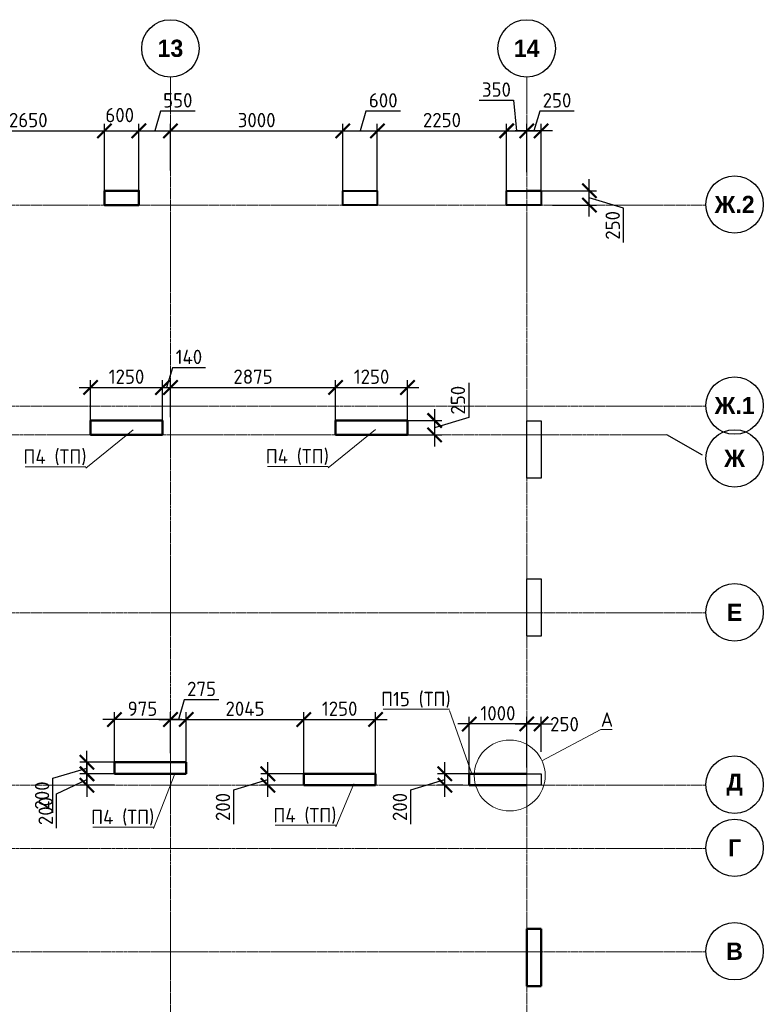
# Model space of a CAD drawing. Header units: millimetres. Extents: x 247266 to 730847, y -636031 to 10052.
# Tile 317 of 330: x 497202 to 510144, y -45904 to -28763. Entities that reach past the tile are written whole.
import ezdxf

# ---------------------------------------------------------------- set-up
doc = ezdxf.new("R2010")
doc.units = ezdxf.units.MM
doc.linetypes.add('______5', pattern=[1100, 800, -100, 100, -100])
doc.linetypes.add('осевая', pattern=[50.8, 31.75, -6.35, 6.35, -6.35])
for name, color, linetype, lineweight in [('Конструкции 0.5', 7, 'Continuous', 50), ('Надписи', 7, 'Continuous', 18), ('Оси', 7, '______5', 18)]:
    doc.layers.add(name, color=color, linetype=linetype, lineweight=lineweight)
doc.layers.add('РАЗМЕРЫ', color=7, linetype='Continuous')
doc.styles.add('Century Gothic', font='GOTHIC.TTF')
doc.styles.add('GOST-2.304_Type-B', font='GOST_Common.ttf')
doc.dimstyles.new('СПДС', dxfattribs={"dimscale": 100, "dimtxt": 2.5, "dimasz": 2.5, "dimexe": 1.25, "dimexo": 0, "dimtad": 1, "dimdec": 0, "dimtxsty": 'GOST-2.304_Type-B', "dimblk": 'ARCHTICK', "dimcen": 2.5, "dimdle": 2, "dimadec": 0, "dimazin": 2, "dimtfac": 0.75, "dimtdec": 0, "dimtmove": 1, "dimatfit": 3, "dimfxl": 1, "dimtolj": 1, "dimarcsym": 1})

# ---------------------------------------------------------------- blocks, each defined once
blk = doc.blocks.new('NSY101')
at = {"color": 0, "linetype": 'ByBlock', "lineweight": -2}
blk.add_circle((0, 0), 50, dxfattribs=at)
blk = doc.blocks.new('оси 2.2-2.3')
at = {"layer": 'Оси', "color": 16, "linetype": 'осевая', "lineweight": 0, "transparency": 33554687}
for p, q in [((515054.9, -104267.9), (515054.9, -134893.5)), ((521254.5, -104267.9), (521254.9, -134893.5)), ((468076.3, -106495.4), (524372.9, -106495.4)), ((468076.3, -109995.4), (524372.9, -109995.4)), ((468653.8, -110495.4), (523696.4, -110495.4)), ((468076.3, -113595.4), (524372.9, -113595.4)), ((468076.3, -116595.4), (524372.9, -116595.4)), ((468076.3, -117695.4), (524372.9, -117695.4)), ((468076.3, -119495.4), (524372.9, -119495.4))]:
    blk.add_line(p, q, dxfattribs=at)
at = {"layer": 'Оси', "color": 16, "linetype": '______5', "lineweight": 25, "transparency": 33554687}
blk.add_line((524311.9, -110850.8), (523696.4, -110495.4), dxfattribs=at)
at = {"layer": 'Оси', "color": 16, "linetype": 'Continuous', "lineweight": 25, "transparency": 33554687, "xscale": 9.999999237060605, "yscale": 9.999999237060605, "zscale": 9.999999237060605}
for p in [(515054.4, -103767.9), (521254.4, -103767.9), (524872.8, -106485.2), (524872.8, -109985.2), (524872.8, -110905.2), (524872.8, -113585.2), (524872.8, -116585.2), (524872.8, -117685.2), (524872.8, -119485.2)]:
    blk.add_blockref('NSY101', p, dxfattribs=at)
at = {"layer": 'Оси', "color": 16, "linetype": 'Continuous', "lineweight": 25, "transparency": 33554687, "char_height": 300, "attachment_point": 5, "style": 'Century Gothic'}
for s, insert, width in [('\\A1;{\\fCentury Gothic|i0|b1;\\H300.000000;\\W1.000000;\\C16;13}\\P', (515054.4, -103767.9), 620), ('\\A1;{\\fCentury Gothic|i0|b1;\\H300.000000;\\W1.000000;\\C16;14}\\P', (521254.4, -103767.9), 620), ('\\A1;{\\fCentury Gothic|i0|b1;\\H300.000000;\\W1.000000;\\C16;Ж.2}\\P', (524872.8, -106485.2), 890), ('\\A1;{\\fCentury Gothic|i0|b1;\\H300.000000;\\W1.000000;\\C16;Ж.1}\\P', (524872.8, -109985.2), 890), ('\\A1;{\\fCentury Gothic|i0|b1;\\H300.000000;\\W1.000000;\\C16;Ж}\\P', (524872.8, -110905.2), 540), ('\\A1;{\\fCentury Gothic|i0|b1;\\H300.000000;\\W1.000000;\\C16;Е}\\P', (524872.8, -113585.2), 365), ('\\A1;{\\fCentury Gothic|i0|b1;\\H300.000000;\\W1.000000;\\C16;Д}\\P', (524872.8, -116585.2), 470), ('\\A1;{\\fCentury Gothic|i0|b1;\\H300.000000;\\W1.000000;\\C16;Г}\\P', (524872.8, -117685.2), 345), ('\\A1;{\\fCentury Gothic|i0|b1;\\H300.000000;\\W1.000000;\\C16;В}\\P', (524872.8, -119485.2), 390)]:
    blk.add_mtext(s, dxfattribs=dict(at, insert=insert, width=width))
blk = doc.blocks.new('_ArchTick')
at = {"color": 0, "linetype": 'ByBlock', "const_width": 0.15}
blk.add_lwpolyline([(-0.5, -0.5), (0.5, 0.5)], dxfattribs=at)
blk = doc.blocks.new('*D1875')
at = {"layer": 'DEFPOINTS', "color": 0, "ltscale": 100}
for p in [(500101, -40946), (499826, -41533), (500101, -41716)]:
    blk.add_point(p, dxfattribs=at)
at = {"layer": 'РАЗМЕРЫ', "color": 0, "lineweight": -2}
for p, q in [((500067, -40602), (499963, -40946)), ((500667, -40602), (500067, -40602)), ((499626, -40946), (500301, -40946)), ((499826, -41533), (499826, -40821)), ((500101, -41716), (500101, -40821))]:
    blk.add_line(p, q, dxfattribs=at)
at = {"layer": 'РАЗМЕРЫ', "color": 0, "lineweight": -2, "ltscale": 100, "xscale": 250, "yscale": 250, "zscale": 250, "rotation": 180}
blk.add_blockref('_ArchTick', (499826, -40946), dxfattribs=at)
at = {"layer": 'РАЗМЕРЫ', "color": 0, "lineweight": -2, "ltscale": 100, "xscale": 250, "yscale": 250, "zscale": 250}
blk.add_blockref('_ArchTick', (500101, -40946), dxfattribs=at)
at = {"layer": 'РАЗМЕРЫ', "color": 0, "lineweight": 0, "ltscale": 100, "insert": (500367, -40414), "char_height": 250, "attachment_point": 5, "style": 'GOST-2.304_Type-B'}
blk.add_mtext('\\A1;275', dxfattribs=at)
blk = doc.blocks.new('*D2007')
at = {"layer": 'DEFPOINTS', "color": 0, "ltscale": 100}
for p in [(498851, -40946), (499826, -41533), (498851, -41691)]:
    blk.add_point(p, dxfattribs=at)
at = {"layer": 'РАЗМЕРЫ', "color": 0, "lineweight": -2}
for p, q in [((500026, -40946), (498651, -40946)), ((498851, -41691), (498851, -40821)), ((499826, -41533), (499826, -40821))]:
    blk.add_line(p, q, dxfattribs=at)
at = {"layer": 'РАЗМЕРЫ', "color": 0, "lineweight": -2, "ltscale": 100, "xscale": 250, "yscale": 250, "zscale": 250, "rotation": 180}
blk.add_blockref('_ArchTick', (498851, -40946), dxfattribs=at)
at = {"layer": 'РАЗМЕРЫ', "color": 0, "lineweight": -2, "ltscale": 100, "xscale": 250, "yscale": 250, "zscale": 250}
blk.add_blockref('_ArchTick', (499826, -40946), dxfattribs=at)
at = {"layer": 'РАЗМЕРЫ', "color": 0, "lineweight": 0, "ltscale": 100, "insert": (499338, -40758), "char_height": 250, "attachment_point": 5, "style": 'GOST-2.304_Type-B'}
blk.add_mtext('\\A1;975', dxfattribs=at)
blk = doc.blocks.new('*D2008')
at = {"layer": 'DEFPOINTS', "color": 0, "ltscale": 100}
for p in [(498372, -41691), (498958, -41691), (498958, -41891)]:
    blk.add_point(p, dxfattribs=at)
at = {"layer": 'РАЗМЕРЫ', "color": 0, "lineweight": -2}
for p, q in [((498372, -42091), (498372, -41491)), ((497778, -41969), (498372, -41791)), ((498958, -41691), (498247, -41691)), ((497778, -42569), (497778, -41969)), ((498958, -41891), (498247, -41891))]:
    blk.add_line(p, q, dxfattribs=at)
at = {"layer": 'РАЗМЕРЫ', "color": 0, "lineweight": -2, "ltscale": 100, "xscale": 250, "yscale": 250, "zscale": 250}
for p, rotation in [((498372, -41691), 90), ((498372, -41891), 270)]:
    blk.add_blockref('_ArchTick', p, dxfattribs=dict(at, rotation=rotation))
at = {"layer": 'РАЗМЕРЫ', "color": 0, "lineweight": 0, "ltscale": 100, "insert": (497591, -42269), "char_height": 250, "attachment_point": 5, "rotation": 90, "style": 'GOST-2.304_Type-B'}
blk.add_mtext('\\A1;200', dxfattribs=at)
blk = doc.blocks.new('*D1876')
at = {"layer": 'DEFPOINTS', "color": 0, "ltscale": 100}
for p in [(498851, -41891), (498372, -42091), (498851, -42091)]:
    blk.add_point(p, dxfattribs=at)
at = {"layer": 'РАЗМЕРЫ', "color": 0, "lineweight": -2}
for p, q in [((498372, -41691), (498372, -42291)), ((497841, -42240), (498372, -41991)), ((498851, -41891), (498247, -41891)), ((498851, -42091), (498247, -42091)), ((497841, -42840), (497841, -42240))]:
    blk.add_line(p, q, dxfattribs=at)
at = {"layer": 'РАЗМЕРЫ', "color": 0, "lineweight": -2, "ltscale": 100, "xscale": 250, "yscale": 250, "zscale": 250}
for p, rotation in [((498372, -41891), 90), ((498372, -42091), 270)]:
    blk.add_blockref('_ArchTick', p, dxfattribs=dict(at, rotation=rotation))
at = {"layer": 'РАЗМЕРЫ', "color": 0, "lineweight": 0, "ltscale": 100, "insert": (497654, -42540), "char_height": 250, "attachment_point": 5, "rotation": 90, "style": 'GOST-2.304_Type-B'}
blk.add_mtext('\\A1;200', dxfattribs=at)
blk = doc.blocks.new('*D2009')
at = {"layer": 'DEFPOINTS', "color": 0, "ltscale": 100}
for p in [(501521, -41891), (502146, -41891), (502146, -42091)]:
    blk.add_point(p, dxfattribs=at)
at = {"layer": 'РАЗМЕРЫ', "color": 0, "lineweight": -2}
for p, q in [((501521, -42291), (501521, -41691)), ((500927, -42169), (501521, -41991)), ((502146, -41891), (501396, -41891)), ((502146, -42091), (501396, -42091)), ((500927, -42769), (500927, -42169))]:
    blk.add_line(p, q, dxfattribs=at)
at = {"layer": 'РАЗМЕРЫ', "color": 0, "lineweight": -2, "ltscale": 100, "xscale": 250, "yscale": 250, "zscale": 250}
for p, rotation in [((501521, -41891), 90), ((501521, -42091), 270)]:
    blk.add_blockref('_ArchTick', p, dxfattribs=dict(at, rotation=rotation))
at = {"layer": 'РАЗМЕРЫ', "color": 0, "lineweight": 0, "ltscale": 100, "insert": (500739, -42469), "char_height": 250, "attachment_point": 5, "rotation": 90, "style": 'GOST-2.304_Type-B'}
blk.add_mtext('\\A1;200', dxfattribs=at)
blk = doc.blocks.new('*D1877')
at = {"layer": 'DEFPOINTS', "color": 0, "ltscale": 100}
for p in [(502146, -40946), (500101, -41185), (502146, -41891)]:
    blk.add_point(p, dxfattribs=at)
at = {"layer": 'РАЗМЕРЫ', "color": 0, "lineweight": -2}
for p, q in [((499901, -40946), (502346, -40946)), ((500101, -41185), (500101, -40821)), ((502146, -41891), (502146, -40821))]:
    blk.add_line(p, q, dxfattribs=at)
at = {"layer": 'РАЗМЕРЫ', "color": 0, "lineweight": -2, "ltscale": 100, "xscale": 250, "yscale": 250, "zscale": 250, "rotation": 180}
blk.add_blockref('_ArchTick', (500101, -40946), dxfattribs=at)
at = {"layer": 'РАЗМЕРЫ', "color": 0, "lineweight": -2, "ltscale": 100, "xscale": 250, "yscale": 250, "zscale": 250}
blk.add_blockref('_ArchTick', (502146, -40946), dxfattribs=at)
at = {"layer": 'РАЗМЕРЫ', "color": 0, "lineweight": 0, "ltscale": 100, "insert": (501123, -40758), "char_height": 250, "attachment_point": 5, "style": 'GOST-2.304_Type-B'}
blk.add_mtext('\\A1;2045', dxfattribs=at)
blk = doc.blocks.new('*D2010')
at = {"layer": 'DEFPOINTS', "color": 0, "ltscale": 100}
for p in [(503396, -40946), (502146, -41505), (503396, -41951)]:
    blk.add_point(p, dxfattribs=at)
at = {"layer": 'РАЗМЕРЫ', "color": 0, "lineweight": -2}
for p, q in [((501946, -40946), (503596, -40946)), ((502146, -41505), (502146, -40821)), ((503396, -41951), (503396, -40821))]:
    blk.add_line(p, q, dxfattribs=at)
at = {"layer": 'РАЗМЕРЫ', "color": 0, "lineweight": -2, "ltscale": 100, "xscale": 250, "yscale": 250, "zscale": 250, "rotation": 180}
blk.add_blockref('_ArchTick', (502146, -40946), dxfattribs=at)
at = {"layer": 'РАЗМЕРЫ', "color": 0, "lineweight": -2, "ltscale": 100, "xscale": 250, "yscale": 250, "zscale": 250}
blk.add_blockref('_ArchTick', (503396, -40946), dxfattribs=at)
at = {"layer": 'РАЗМЕРЫ', "color": 0, "lineweight": 0, "ltscale": 100, "insert": (502771, -40758), "char_height": 250, "attachment_point": 5, "style": 'GOST-2.304_Type-B'}
blk.add_mtext('\\A1;1250', dxfattribs=at)
blk = doc.blocks.new('*D2011')
at = {"layer": 'DEFPOINTS', "color": 0, "ltscale": 100}
for p in [(499686, -35166), (498436, -35741), (499686, -35741)]:
    blk.add_point(p, dxfattribs=at)
at = {"layer": 'РАЗМЕРЫ', "color": 0, "lineweight": -2}
for p, q in [((498436, -35741), (498436, -35041)), ((499686, -35741), (499686, -35041)), ((498236, -35166), (499886, -35166))]:
    blk.add_line(p, q, dxfattribs=at)
at = {"layer": 'РАЗМЕРЫ', "color": 0, "lineweight": -2, "ltscale": 100, "xscale": 250, "yscale": 250, "zscale": 250, "rotation": 180}
blk.add_blockref('_ArchTick', (498436, -35166), dxfattribs=at)
at = {"layer": 'РАЗМЕРЫ', "color": 0, "lineweight": -2, "ltscale": 100, "xscale": 250, "yscale": 250, "zscale": 250}
blk.add_blockref('_ArchTick', (499686, -35166), dxfattribs=at)
at = {"layer": 'РАЗМЕРЫ', "color": 0, "lineweight": 0, "ltscale": 100, "insert": (499061, -34978), "char_height": 250, "attachment_point": 5, "style": 'GOST-2.304_Type-B'}
blk.add_mtext('\\A1;1250', dxfattribs=at)
blk = doc.blocks.new('*D2012')
at = {"layer": 'DEFPOINTS', "color": 0, "ltscale": 100}
for p in [(499826, -35166), (499686, -35741), (499826, -35680)]:
    blk.add_point(p, dxfattribs=at)
at = {"layer": 'РАЗМЕРЫ', "color": 0, "lineweight": -2}
for p, q in [((499859, -34822), (499756, -35166)), ((500435, -34822), (499859, -34822)), ((499686, -35741), (499686, -35041)), ((499826, -35680), (499826, -35041)), ((499486, -35166), (500026, -35166))]:
    blk.add_line(p, q, dxfattribs=at)
at = {"layer": 'РАЗМЕРЫ', "color": 0, "lineweight": -2, "ltscale": 100, "xscale": 250, "yscale": 250, "zscale": 250, "rotation": 180}
blk.add_blockref('_ArchTick', (499686, -35166), dxfattribs=at)
at = {"layer": 'РАЗМЕРЫ', "color": 0, "lineweight": -2, "ltscale": 100, "xscale": 250, "yscale": 250, "zscale": 250}
blk.add_blockref('_ArchTick', (499826, -35166), dxfattribs=at)
at = {"layer": 'РАЗМЕРЫ', "color": 0, "lineweight": 0, "ltscale": 100, "insert": (500147, -34634), "char_height": 250, "attachment_point": 5, "style": 'GOST-2.304_Type-B'}
blk.add_mtext('\\A1;140', dxfattribs=at)
blk = doc.blocks.new('*D2013')
at = {"layer": 'DEFPOINTS', "color": 0, "ltscale": 100}
for p in [(502701, -35166), (499826, -35680), (502701, -35741)]:
    blk.add_point(p, dxfattribs=at)
at = {"layer": 'РАЗМЕРЫ', "color": 0, "lineweight": -2}
for p, q in [((499826, -35680), (499826, -35041)), ((502701, -35741), (502701, -35041)), ((499626, -35166), (502901, -35166))]:
    blk.add_line(p, q, dxfattribs=at)
at = {"layer": 'РАЗМЕРЫ', "color": 0, "lineweight": -2, "ltscale": 100, "xscale": 250, "yscale": 250, "zscale": 250, "rotation": 180}
blk.add_blockref('_ArchTick', (499826, -35166), dxfattribs=at)
at = {"layer": 'РАЗМЕРЫ', "color": 0, "lineweight": -2, "ltscale": 100, "xscale": 250, "yscale": 250, "zscale": 250}
blk.add_blockref('_ArchTick', (502701, -35166), dxfattribs=at)
at = {"layer": 'РАЗМЕРЫ', "color": 0, "lineweight": 0, "ltscale": 100, "insert": (501263, -34978), "char_height": 250, "attachment_point": 5, "style": 'GOST-2.304_Type-B'}
blk.add_mtext('\\A1;2875', dxfattribs=at)
blk = doc.blocks.new('*D2014')
at = {"layer": 'DEFPOINTS', "color": 0, "ltscale": 100}
for p in [(503951, -35166), (502701, -35741), (503951, -35741)]:
    blk.add_point(p, dxfattribs=at)
at = {"layer": 'РАЗМЕРЫ', "color": 0, "lineweight": -2}
for p, q in [((502701, -35741), (502701, -35041)), ((503951, -35741), (503951, -35041)), ((502501, -35166), (504151, -35166))]:
    blk.add_line(p, q, dxfattribs=at)
at = {"layer": 'РАЗМЕРЫ', "color": 0, "lineweight": -2, "ltscale": 100, "xscale": 250, "yscale": 250, "zscale": 250, "rotation": 180}
blk.add_blockref('_ArchTick', (502701, -35166), dxfattribs=at)
at = {"layer": 'РАЗМЕРЫ', "color": 0, "lineweight": -2, "ltscale": 100, "xscale": 250, "yscale": 250, "zscale": 250}
blk.add_blockref('_ArchTick', (503951, -35166), dxfattribs=at)
at = {"layer": 'РАЗМЕРЫ', "color": 0, "lineweight": 0, "ltscale": 100, "insert": (503326, -34978), "char_height": 250, "attachment_point": 5, "style": 'GOST-2.304_Type-B'}
blk.add_mtext('\\A1;1250', dxfattribs=at)
blk = doc.blocks.new('*D2015')
at = {"layer": 'DEFPOINTS', "color": 0, "ltscale": 100}
for p in [(503826, -35741), (503796, -35991), (504424, -35991)]:
    blk.add_point(p, dxfattribs=at)
at = {"layer": 'РАЗМЕРЫ', "color": 0, "lineweight": -2}
for p, q in [((505018, -35087), (505018, -35687)), ((504424, -35541), (504424, -36191)), ((503826, -35741), (504549, -35741)), ((505018, -35687), (504424, -35866)), ((503796, -35991), (504549, -35991))]:
    blk.add_line(p, q, dxfattribs=at)
at = {"layer": 'РАЗМЕРЫ', "color": 0, "lineweight": -2, "ltscale": 100, "xscale": 250, "yscale": 250, "zscale": 250}
for p, rotation in [((504424, -35741), 90), ((504424, -35991), 270)]:
    blk.add_blockref('_ArchTick', p, dxfattribs=dict(at, rotation=rotation))
at = {"layer": 'РАЗМЕРЫ', "color": 0, "lineweight": 0, "ltscale": 100, "insert": (504830, -35387), "char_height": 250, "attachment_point": 5, "rotation": 90, "style": 'GOST-2.304_Type-B'}
blk.add_mtext('\\A1;250', dxfattribs=at)
blk = doc.blocks.new('*D2048')
at = {"layer": 'DEFPOINTS', "color": 0, "ltscale": 100}
for p in [(504601, -41891), (505026, -41891), (504913, -42091)]:
    blk.add_point(p, dxfattribs=at)
at = {"layer": 'РАЗМЕРЫ', "color": 0, "lineweight": -2}
for p, q in [((504601, -42291), (504601, -41691)), ((504007, -42169), (504601, -41991)), ((505026, -41891), (504476, -41891)), ((504913, -42091), (504476, -42091)), ((504007, -42769), (504007, -42169))]:
    blk.add_line(p, q, dxfattribs=at)
at = {"layer": 'РАЗМЕРЫ', "color": 0, "lineweight": -2, "ltscale": 100, "xscale": 250, "yscale": 250, "zscale": 250}
for p, rotation in [((504601, -41891), 90), ((504601, -42091), 270)]:
    blk.add_blockref('_ArchTick', p, dxfattribs=dict(at, rotation=rotation))
at = {"layer": 'РАЗМЕРЫ', "color": 0, "lineweight": 0, "ltscale": 100, "insert": (503819, -42469), "char_height": 250, "attachment_point": 5, "rotation": 90, "style": 'GOST-2.304_Type-B'}
blk.add_mtext('\\A1;200', dxfattribs=at)
blk = doc.blocks.new('*D1915')
at = {"layer": 'DEFPOINTS', "color": 0, "ltscale": 100}
for p in [(505026, -41024), (506026, -41779), (505026, -41891)]:
    blk.add_point(p, dxfattribs=at)
at = {"layer": 'РАЗМЕРЫ', "color": 0, "lineweight": -2}
for p, q in [((505026, -41891), (505026, -40899)), ((506026, -41779), (506026, -40899)), ((506226, -41024), (504826, -41024))]:
    blk.add_line(p, q, dxfattribs=at)
at = {"layer": 'РАЗМЕРЫ', "color": 0, "lineweight": -2, "ltscale": 100, "xscale": 250, "yscale": 250, "zscale": 250, "rotation": 180}
blk.add_blockref('_ArchTick', (505026, -41024), dxfattribs=at)
at = {"layer": 'РАЗМЕРЫ', "color": 0, "lineweight": -2, "ltscale": 100, "xscale": 250, "yscale": 250, "zscale": 250}
blk.add_blockref('_ArchTick', (506026, -41024), dxfattribs=at)
at = {"layer": 'РАЗМЕРЫ', "color": 0, "lineweight": 0, "ltscale": 100, "insert": (505526, -40837), "char_height": 250, "attachment_point": 5, "style": 'GOST-2.304_Type-B'}
blk.add_mtext('\\A1;1000', dxfattribs=at)
blk = doc.blocks.new('*D1916')
at = {"layer": 'DEFPOINTS', "color": 0, "ltscale": 100}
for p in [(506276, -41024), (506026, -41508), (506276, -41508)]:
    blk.add_point(p, dxfattribs=at)
at = {"layer": 'РАЗМЕРЫ', "color": 0, "lineweight": -2}
for p, q in [((506026, -41508), (506026, -40899)), ((506276, -41508), (506276, -40899)), ((505826, -41024), (506476, -41024))]:
    blk.add_line(p, q, dxfattribs=at)
at = {"layer": 'РАЗМЕРЫ', "color": 0, "lineweight": -2, "ltscale": 100, "xscale": 250, "yscale": 250, "zscale": 250, "rotation": 180}
blk.add_blockref('_ArchTick', (506026, -41024), dxfattribs=at)
at = {"layer": 'РАЗМЕРЫ', "color": 0, "lineweight": -2, "ltscale": 100, "xscale": 250, "yscale": 250, "zscale": 250}
blk.add_blockref('_ArchTick', (506276, -41024), dxfattribs=at)
at = {"layer": 'РАЗМЕРЫ', "color": 0, "lineweight": 0, "ltscale": 100, "insert": (506684, -41028), "char_height": 250, "attachment_point": 5, "style": 'GOST-2.304_Type-B'}
blk.add_mtext('\\A1;250', dxfattribs=at)
blk = doc.blocks.new('*D2049')
at = {"layer": 'DEFPOINTS', "color": 0, "ltscale": 100}
for p in [(506276, -31741), (507116, -31741), (506473, -31991)]:
    blk.add_point(p, dxfattribs=at)
at = {"layer": 'РАЗМЕРЫ', "color": 0, "lineweight": -2}
for p, q in [((507116, -32191), (507116, -31541)), ((506276, -31741), (507241, -31741)), ((507711, -32044), (507116, -31866)), ((506473, -31991), (507241, -31991)), ((507711, -32644), (507711, -32044))]:
    blk.add_line(p, q, dxfattribs=at)
at = {"layer": 'РАЗМЕРЫ', "color": 0, "lineweight": -2, "ltscale": 100, "xscale": 250, "yscale": 250, "zscale": 250}
for p, rotation in [((507116, -31741), 90), ((507116, -31991), 270)]:
    blk.add_blockref('_ArchTick', p, dxfattribs=dict(at, rotation=rotation))
at = {"layer": 'РАЗМЕРЫ', "color": 0, "lineweight": 0, "ltscale": 100, "insert": (507523, -32344), "char_height": 250, "attachment_point": 5, "rotation": 90, "style": 'GOST-2.304_Type-B'}
blk.add_mtext('\\A1;250', dxfattribs=at)
blk = doc.blocks.new('*D1917')
at = {"layer": 'DEFPOINTS', "color": 0, "ltscale": 100}
for p in [(506026, -30699), (506026, -31417), (506276, -31741)]:
    blk.add_point(p, dxfattribs=at)
at = {"layer": 'РАЗМЕРЫ', "color": 0, "lineweight": -2}
for p, q in [((506254, -30355), (506151, -30699)), ((506854, -30355), (506254, -30355)), ((506026, -31417), (506026, -30574)), ((506276, -31741), (506276, -30574)), ((506476, -30699), (505826, -30699))]:
    blk.add_line(p, q, dxfattribs=at)
at = {"layer": 'РАЗМЕРЫ', "color": 0, "lineweight": -2, "ltscale": 100, "xscale": 250, "yscale": 250, "zscale": 250, "rotation": 180}
blk.add_blockref('_ArchTick', (506026, -30699), dxfattribs=at)
at = {"layer": 'РАЗМЕРЫ', "color": 0, "lineweight": -2, "ltscale": 100, "xscale": 250, "yscale": 250, "zscale": 250}
blk.add_blockref('_ArchTick', (506276, -30699), dxfattribs=at)
at = {"layer": 'РАЗМЕРЫ', "color": 0, "lineweight": 0, "ltscale": 100, "insert": (506554, -30167), "char_height": 250, "attachment_point": 5, "style": 'GOST-2.304_Type-B'}
blk.add_mtext('\\A1;250', dxfattribs=at)
blk = doc.blocks.new('*D2074')
at = {"layer": 'DEFPOINTS', "color": 0, "ltscale": 100}
for p in [(498676, -30699), (496026, -31448), (498676, -31741)]:
    blk.add_point(p, dxfattribs=at)
at = {"layer": 'РАЗМЕРЫ', "color": 0, "lineweight": -2}
for p, q in [((496026, -31448), (496026, -30574)), ((498676, -31741), (498676, -30574)), ((495826, -30699), (498876, -30699))]:
    blk.add_line(p, q, dxfattribs=at)
at = {"layer": 'РАЗМЕРЫ', "color": 0, "lineweight": -2, "ltscale": 100, "xscale": 250, "yscale": 250, "zscale": 250, "rotation": 180}
blk.add_blockref('_ArchTick', (496026, -30699), dxfattribs=at)
at = {"layer": 'РАЗМЕРЫ', "color": 0, "lineweight": -2, "ltscale": 100, "xscale": 250, "yscale": 250, "zscale": 250}
blk.add_blockref('_ArchTick', (498676, -30699), dxfattribs=at)
at = {"layer": 'РАЗМЕРЫ', "color": 0, "lineweight": 0, "ltscale": 100, "insert": (497351, -30511), "char_height": 250, "attachment_point": 5, "style": 'GOST-2.304_Type-B'}
blk.add_mtext('\\A1;2650', dxfattribs=at)
blk = doc.blocks.new('*D2075')
at = {"layer": 'DEFPOINTS', "color": 0, "ltscale": 100}
for p in [(499276, -30699), (498676, -31741), (499276, -31741)]:
    blk.add_point(p, dxfattribs=at)
at = {"layer": 'РАЗМЕРЫ', "color": 0, "lineweight": -2}
for p, q in [((498676, -31741), (498676, -30574)), ((499276, -31741), (499276, -30574)), ((498476, -30699), (499476, -30699))]:
    blk.add_line(p, q, dxfattribs=at)
at = {"layer": 'РАЗМЕРЫ', "color": 0, "lineweight": -2, "ltscale": 100, "xscale": 250, "yscale": 250, "zscale": 250, "rotation": 180}
blk.add_blockref('_ArchTick', (498676, -30699), dxfattribs=at)
at = {"layer": 'РАЗМЕРЫ', "color": 0, "lineweight": -2, "ltscale": 100, "xscale": 250, "yscale": 250, "zscale": 250}
blk.add_blockref('_ArchTick', (499276, -30699), dxfattribs=at)
at = {"layer": 'РАЗМЕРЫ', "color": 0, "lineweight": 0, "ltscale": 100, "insert": (498943, -30424), "char_height": 250, "attachment_point": 5, "style": 'GOST-2.304_Type-B'}
blk.add_mtext('\\A1;600', dxfattribs=at)
blk = doc.blocks.new('*D2076')
at = {"layer": 'DEFPOINTS', "color": 0, "ltscale": 100}
for p in [(499826, -30699), (499826, -31387), (499276, -31741)]:
    blk.add_point(p, dxfattribs=at)
at = {"layer": 'РАЗМЕРЫ', "color": 0, "lineweight": -2}
for p, q in [((499654, -30355), (499551, -30699)), ((500255, -30355), (499654, -30355)), ((499276, -31741), (499276, -30574)), ((499826, -31387), (499826, -30574)), ((499076, -30699), (500026, -30699))]:
    blk.add_line(p, q, dxfattribs=at)
at = {"layer": 'РАЗМЕРЫ', "color": 0, "lineweight": -2, "ltscale": 100, "xscale": 250, "yscale": 250, "zscale": 250, "rotation": 180}
blk.add_blockref('_ArchTick', (499276, -30699), dxfattribs=at)
at = {"layer": 'РАЗМЕРЫ', "color": 0, "lineweight": -2, "ltscale": 100, "xscale": 250, "yscale": 250, "zscale": 250}
blk.add_blockref('_ArchTick', (499826, -30699), dxfattribs=at)
at = {"layer": 'РАЗМЕРЫ', "color": 0, "lineweight": 0, "ltscale": 100, "insert": (499954, -30167), "char_height": 250, "attachment_point": 5, "style": 'GOST-2.304_Type-B'}
blk.add_mtext('\\A1;550', dxfattribs=at)
blk = doc.blocks.new('*D2077')
at = {"layer": 'DEFPOINTS', "color": 0, "ltscale": 100}
for p in [(502826, -30699), (499826, -31387), (502826, -31741)]:
    blk.add_point(p, dxfattribs=at)
at = {"layer": 'РАЗМЕРЫ', "color": 0, "lineweight": -2}
for p, q in [((499826, -31387), (499826, -30574)), ((502826, -31741), (502826, -30574)), ((499626, -30699), (503026, -30699))]:
    blk.add_line(p, q, dxfattribs=at)
at = {"layer": 'РАЗМЕРЫ', "color": 0, "lineweight": -2, "ltscale": 100, "xscale": 250, "yscale": 250, "zscale": 250, "rotation": 180}
blk.add_blockref('_ArchTick', (499826, -30699), dxfattribs=at)
at = {"layer": 'РАЗМЕРЫ', "color": 0, "lineweight": -2, "ltscale": 100, "xscale": 250, "yscale": 250, "zscale": 250}
blk.add_blockref('_ArchTick', (502826, -30699), dxfattribs=at)
at = {"layer": 'РАЗМЕРЫ', "color": 0, "lineweight": 0, "ltscale": 100, "insert": (501326, -30511), "char_height": 250, "attachment_point": 5, "style": 'GOST-2.304_Type-B'}
blk.add_mtext('\\A1;3000', dxfattribs=at)
blk = doc.blocks.new('*D2078')
at = {"layer": 'DEFPOINTS', "color": 0, "ltscale": 100}
for p in [(503426, -30699), (502826, -31741), (503426, -31741)]:
    blk.add_point(p, dxfattribs=at)
at = {"layer": 'РАЗМЕРЫ', "color": 0, "lineweight": -2}
for p, q in [((503229, -30355), (503126, -30699)), ((503829, -30355), (503229, -30355)), ((502826, -31741), (502826, -30574)), ((503426, -31741), (503426, -30574)), ((502626, -30699), (503626, -30699))]:
    blk.add_line(p, q, dxfattribs=at)
at = {"layer": 'РАЗМЕРЫ', "color": 0, "lineweight": -2, "ltscale": 100, "xscale": 250, "yscale": 250, "zscale": 250, "rotation": 180}
blk.add_blockref('_ArchTick', (502826, -30699), dxfattribs=at)
at = {"layer": 'РАЗМЕРЫ', "color": 0, "lineweight": -2, "ltscale": 100, "xscale": 250, "yscale": 250, "zscale": 250}
blk.add_blockref('_ArchTick', (503426, -30699), dxfattribs=at)
at = {"layer": 'РАЗМЕРЫ', "color": 0, "lineweight": 0, "ltscale": 100, "insert": (503529, -30167), "char_height": 250, "attachment_point": 5, "style": 'GOST-2.304_Type-B'}
blk.add_mtext('\\A1;600', dxfattribs=at)
blk = doc.blocks.new('*D2079')
at = {"layer": 'DEFPOINTS', "color": 0, "ltscale": 100}
for p in [(505676, -30699), (503426, -31741), (505676, -31741)]:
    blk.add_point(p, dxfattribs=at)
at = {"layer": 'РАЗМЕРЫ', "color": 0, "lineweight": -2}
for p, q in [((503426, -31741), (503426, -30574)), ((505676, -31741), (505676, -30574)), ((503226, -30699), (505876, -30699))]:
    blk.add_line(p, q, dxfattribs=at)
at = {"layer": 'РАЗМЕРЫ', "color": 0, "lineweight": -2, "ltscale": 100, "xscale": 250, "yscale": 250, "zscale": 250, "rotation": 180}
blk.add_blockref('_ArchTick', (503426, -30699), dxfattribs=at)
at = {"layer": 'РАЗМЕРЫ', "color": 0, "lineweight": -2, "ltscale": 100, "xscale": 250, "yscale": 250, "zscale": 250}
blk.add_blockref('_ArchTick', (505676, -30699), dxfattribs=at)
at = {"layer": 'РАЗМЕРЫ', "color": 0, "lineweight": 0, "ltscale": 100, "insert": (504551, -30511), "char_height": 250, "attachment_point": 5, "style": 'GOST-2.304_Type-B'}
blk.add_mtext('\\A1;2250', dxfattribs=at)
blk = doc.blocks.new('*D2080')
at = {"layer": 'DEFPOINTS', "color": 0, "ltscale": 100}
for p in [(506026, -30699), (506026, -31310), (505676, -31741)]:
    blk.add_point(p, dxfattribs=at)
at = {"layer": 'РАЗМЕРЫ', "color": 0, "lineweight": -2}
for p, q in [((505199, -30167), (505799, -30167)), ((505799, -30167), (505851, -30699)), ((505676, -31741), (505676, -30574)), ((506026, -31310), (506026, -30574)), ((505476, -30699), (506226, -30699))]:
    blk.add_line(p, q, dxfattribs=at)
at = {"layer": 'РАЗМЕРЫ', "color": 0, "lineweight": -2, "ltscale": 100, "xscale": 250, "yscale": 250, "zscale": 250, "rotation": 180}
blk.add_blockref('_ArchTick', (505676, -30699), dxfattribs=at)
at = {"layer": 'РАЗМЕРЫ', "color": 0, "lineweight": -2, "ltscale": 100, "xscale": 250, "yscale": 250, "zscale": 250}
blk.add_blockref('_ArchTick', (506026, -30699), dxfattribs=at)
at = {"layer": 'РАЗМЕРЫ', "color": 0, "lineweight": 0, "ltscale": 100, "insert": (505499, -29980), "char_height": 250, "attachment_point": 5, "style": 'GOST-2.304_Type-B'}
blk.add_mtext('\\A1;350', dxfattribs=at)

msp = doc.modelspace()

# ---------------------------------------------------------------- linework, layer by layer
at = {"lineweight": 50}
msp.add_lwpolyline([(498675.8, -31740.63), (499275.8, -31740.63), (499275.8, -31990.63), (498675.8, -31990.63)], close=True, dxfattribs=at)
at = {"lineweight": 40}
for points in [[(502825.8, -31740.63), (503425.8, -31740.63), (503425.8, -31990.63), (502825.8, -31990.63)], [(505675.8, -31740.63), (506275.8, -31740.63), (506275.8, -31990.63), (505675.8, -31990.63)]]:
    msp.add_lwpolyline(points, close=True, dxfattribs=at)
at = {"lineweight": 30}
for points in [[(506025.95, -35746.22), (506275.95, -35746.22), (506275.95, -36746.22), (506025.95, -36746.22)], [(506025.95, -38496.22), (506275.95, -38496.22), (506275.95, -39496.22), (506025.95, -39496.22)]]:
    msp.add_lwpolyline(points, close=True, dxfattribs=at)
at = {"layer": 'Конструкции 0.5'}
for p, q in [((506275.95, -31740.63), (506025.95, -31740.63)), ((498685.8, -35740.63), (498435.78, -35740.63)), ((498435.78, -35740.63), (498435.78, -35990.63)), ((498685.95, -35740.63), (498685.8, -35740.63)), ((498805.8, -35740.63), (498685.95, -35740.63)), ((499685.95, -35740.63), (498805.8, -35740.63)), ((499685.95, -35860.63), (499685.95, -35740.63)), ((502825.95, -35740.63), (502700.78, -35740.63)), ((502700.78, -35740.63), (502700.78, -35990.63)), ((503825.95, -35740.63), (502825.95, -35740.63)), ((503950.78, -35740.63), (503825.95, -35740.63)), ((503950.78, -35990.63), (503950.78, -35740.63)), ((498435.78, -35990.63), (498685.95, -35990.63)), ((498685.95, -35990.63), (498805.95, -35990.63)), ((498805.95, -35990.63), (499685.95, -35990.63)), ((499685.95, -35990.63), (499685.95, -35860.63)), ((502700.78, -35990.63), (502825.95, -35990.63)), ((502825.95, -35990.63), (503825.95, -35990.63)), ((503825.95, -35990.63), (503950.78, -35990.63)), ((500100.56, -41690.54), (498850.56, -41690.54)), ((498850.56, -41690.54), (498850.56, -41890.54)), ((500100.56, -41890.54), (500100.56, -41690.54)), ((498850.56, -41890.54), (500100.56, -41890.54)), ((503395.78, -41890.63), (502145.95, -41890.63)), ((502145.95, -41890.63), (502145.95, -42010.63)), ((503395.78, -42010.63), (503395.78, -41890.63)), ((506025.95, -41890.63), (505025.78, -41890.63)), ((505025.78, -41890.63), (505025.78, -42010.63)), ((502145.95, -42010.63), (502145.95, -42090.63)), ((502145.95, -42090.63), (503395.78, -42090.63)), ((503395.78, -42090.63), (503395.78, -42010.63)), ((505025.78, -42010.63), (505025.78, -42090.63)), ((505025.78, -42090.63), (506025.95, -42090.63)), ((506025.95, -44590.63), (506275.95, -44590.63)), ((506025.95, -44590.63), (506025.95, -44990.63)), ((506275.95, -45590.63), (506275.95, -44590.63)), ((506025.95, -44990.63), (506025.95, -45110.63)), ((506025.95, -45110.63), (506025.95, -45590.63)), ((506275.95, -45590.63), (506025.95, -45590.63))]:
    msp.add_line(p, q, dxfattribs=at)
at = {"layer": 'Надписи', "lineweight": 15, "ltscale": 0.3}
for p, q in [((499174.82, -35903.58), (498353.15, -36570.17)), ((499174.82, -35903.58), (498353.15, -36570.17)), ((499174.82, -35903.58), (498353.15, -36570.17)), ((503392.64, -35897.84), (502570.98, -36564.43)), ((503392.64, -35897.84), (502570.98, -36564.43)), ((503392.64, -35897.84), (502570.98, -36564.43)), ((497296.98, -36545.14), (498353.52, -36545.14)), ((498353.15, -36570.17), (498353.05, -36570.17)), ((501514.81, -36539.4), (502571.34, -36539.4)), ((502570.98, -36564.43), (502570.88, -36564.43)), ((503527.53, -40764.84), (504684.16, -40764.84)), ((504683.75, -40789.86), (504683.65, -40789.86)), ((505071.73, -41890.63), (504683.75, -40789.86)), ((505071.73, -41890.63), (504683.75, -40789.86)), ((505071.73, -41890.63), (504683.75, -40789.86)), ((506291.91, -41664.77, 360), (507315.62, -41122.66, 360)), ((506291.91, -41664.77, 360), (507315.62, -41122.66, 360)), ((506291.91, -41664.77, 360), (507315.62, -41122.66, 360)), ((507315.62, -41122.66, 360), (507315.72, -41122.66, 360)), ((507315.8, -41122.66, 360), (507510.98, -41122.66, 360)), ((499902.34, -41890.54), (499531.51, -42843.29)), ((499902.34, -41890.54), (499531.51, -42843.29)), ((499902.34, -41890.54), (499531.51, -42843.29)), ((503019.55, -42064.18), (502703.19, -42811.72)), ((503019.55, -42064.18), (502703.19, -42811.72)), ((503019.55, -42064.18), (502703.19, -42811.72)), ((498475.34, -42818.27), (499531.88, -42818.27)), ((499531.51, -42843.29), (499531.41, -42843.29)), ((501647.02, -42786.69), (502703.55, -42786.69)), ((502703.19, -42811.72), (502703.09, -42811.72))]:
    msp.add_line(p, q, dxfattribs=at)
at = {"layer": 'Надписи'}
msp.add_circle((505730.19, -41921.35, 720), 617.55, dxfattribs=at)
at = {"layer": 'РАЗМЕРЫ'}
msp.add_lwpolyline([(505025.78, -41890.63), (506275.95, -41890.63), (506275.95, -42090.63), (505025.78, -42090.63)], close=True, dxfattribs=at)

# ---------------------------------------------------------------- block references
msp.add_blockref('оси 2.2-2.3', (-15228.9, 74504.73), dxfattribs=at)

# ---------------------------------------------------------------- texts
at = {"layer": 'Надписи', "ltscale": 0.3, "char_height": 250, "attachment_point": 2, "style": 'GOST-2.304_Type-B'}
for s, insert in [('П4 (ТП)', (497814.78, -36245.14)), ('П4 (ТП)', (502032.61, -36239.4)), ('П15 (ТП)', (504095.33, -40464.84)), ('А', (507423.3, -40822.66, 360)), ('П4 (ТП)', (498993.14, -42518.27)), ('П4 (ТП)', (502164.82, -42486.69))]:
    msp.add_mtext(s, dxfattribs=dict(at, insert=insert))

# ---------------------------------------------------------------- dimensions: what is measured, and where the dimension line sits
at = {"layer": 'РАЗМЕРЫ', "lineweight": 0}
for base, p1, p2, picture, middle in [((506025.62, -30698.74, -3100), (505675.8, -31740.63), (506025.62, -31309.99), '*D2080', (505736.67, -30167.49, -3100)), ((499275.8, -30698.74, -3100), (498675.8, -31740.63), (499275.8, -31740.63), '*D2075', (498943.25, -30611.39, -3100)), ((506275.95, -41024.19), (506025.95, -41508.11), (506275.95, -41508.11), '*D1916', (506684.14, -41215.61))]:
    dim = msp.add_linear_dim(base=base, p1=p1, p2=p2, dimstyle='СПДС', dxfattribs=at)
    dim.commit()
    dim.dimension.update_dxf_attribs({"geometry": picture, "text_midpoint": middle, "dimtype": 160})
for base, p1, p2, picture, middle in [((499826.04, -30698.74, -3100), (499275.8, -31740.63), (499826.04, -31387.34), '*D2076', (499716.58, -30167.24, -3100)), ((503425.8, -30698.74, -3100), (502825.8, -31740.63), (503425.8, -31740.63), '*D2078', (503291.46, -30167.24, -3100)), ((506025.62, -30698.74), (506275.95, -31740.63), (506025.62, -31416.9), '*D1917', (506316.45, -30167.24)), ((498675.8, -30698.74, -3100), (496026.04, -31448.33), (498675.8, -31740.63), '*D2074', (497350.92, -30511.11, -3100)), ((502825.8, -30698.74, -3100), (499826.04, -31387.34), (502825.8, -31740.63), '*D2077', (501325.92, -30511.11, -3100)), ((505675.8, -30698.74, -3100), (503425.8, -31740.63), (505675.8, -31740.63), '*D2079', (504550.8, -30511.11, -3100)), ((499826.04, -35165.81), (499685.95, -35740.63), (499826.04, -35680), '*D2012', (499921.66, -34634.31)), ((499685.95, -35165.81), (498435.78, -35740.63), (499685.95, -35740.63), '*D2011', (499060.87, -34978.18)), ((502700.78, -35165.81), (499826.04, -35680), (502700.78, -35740.63), '*D2013', (501263.41, -34977.93)), ((503950.78, -35165.81), (502700.78, -35740.63), (503950.78, -35740.63), '*D2014', (503325.78, -34978.18)), ((500100.56, -40945.88), (499826.04, -41533.41), (500100.56, -41715.75), '*D1875', (500129.04, -40413.88)), ((498850.56, -40945.88), (499826.04, -41533.41), (498850.56, -41690.54), '*D2007', (499338.3, -40758.01)), ((502145.95, -40945.88), (500100.56, -41185.32), (502145.95, -41890.63), '*D1877', (501123.25, -40758.26)), ((503395.78, -40945.88), (502145.95, -41505.08), (503395.78, -41950.63), '*D2010', (502770.86, -40758.26)), ((505025.78, -41024.19), (506025.95, -41778.78), (505025.78, -41890.63), '*D1915', (505525.86, -40836.57))]:
    dim = msp.add_linear_dim(base=base, p1=p1, p2=p2, dimstyle='СПДС', dxfattribs=at)
    dim.commit()
    dim.dimension.update_dxf_attribs({"geometry": picture, "text_midpoint": middle})
for base, p1, p2, picture, middle in [((507116.49, -31740.63), (506473.2, -31990.63), (506275.95, -31740.63), '*D2049', (507522.99, -32106.36)), ((504423.59, -35990.63), (503825.95, -35740.63), (503795.8, -35990.63), '*D2015', (504830.09, -35624.89)), ((498372.4, -41690.54), (498957.54, -41890.54), (498957.54, -41690.54), '*D2008', (497590.65, -42031.28)), ((501521.13, -41890.63), (502145.95, -42090.63), (502145.95, -41890.63), '*D2009', (500739.38, -42231.36)), ((504600.74, -41890.63), (504912.53, -42090.63), (505025.78, -41890.63), '*D2048', (503818.98, -42231.36))]:
    dim = msp.add_linear_dim(base=base, p1=p1, p2=p2, angle=90, dimstyle='СПДС', dxfattribs=at)
    dim.commit()
    dim.dimension.update_dxf_attribs({"geometry": picture, "text_midpoint": middle})
dim = msp.add_linear_dim(base=(498372.4, -42090.63), p1=(498850.56, -41890.54), p2=(498850.56, -42090.63), angle=90, dimstyle='СПДС', dxfattribs=at)
dim.commit()
dim.dimension.update_dxf_attribs({"geometry": '*D1876', "text_midpoint": (497841.15, -42302.35), "dimtype": 160})

doc.saveas('drawing.dxf')
